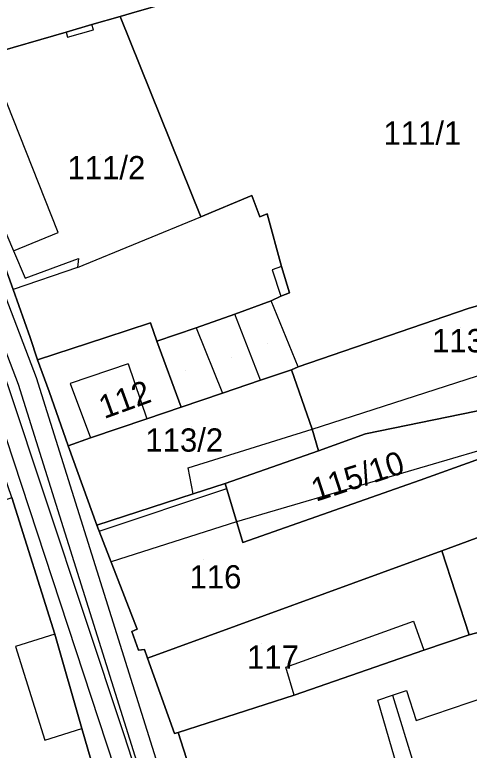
# Model space of a CAD drawing. Extents: x -263423 to -261326, y -1240067 to -1237864.
# Drawn here: x -262885.3 to -262846.2, y -1239750.4 to -1239687.2 of the extents above; entities that cross this region are included whole.
import ezdxf

# ---------------------------------------------------------------- set-up
doc = ezdxf.new("R2010")
doc.units = 0
for name, color, linetype in [('body_kn', 7, 'Continuous'), ('kladpar_druhypozemkov', 7, 'Continuous'), ('kladpar_hranice', 7, 'Continuous'), ('kladpar_parcelnecisla', 7, 'Continuous'), ('kladpar_plochy', 7, 'Continuous'), ('tarchy_linie', 7, 'Continuous'), ('zappar_hrandruhpozemk', 7, 'Continuous')]:
    doc.layers.add(name, color=color, linetype=linetype)

msp = doc.modelspace()

# ---------------------------------------------------------------- linework, layer by layer
at = {"layer": 'body_kn'}
for p, q in [((-262876.22, -1239687.31), (-262876.22, -1239687.31)), ((-262878.66, -1239688.01), (-262878.66, -1239688.01)), ((-262878.51, -1239688.45), (-262878.51, -1239688.45)), ((-262880.86, -1239688.65), (-262880.86, -1239688.65)), ((-262880.86, -1239688.65), (-262880.86, -1239688.65)), ((-262880.76, -1239689.08), (-262880.76, -1239689.08)), ((-262864.9, -1239702.68), (-262864.9, -1239702.68)), ((-262863.58, -1239704.28), (-262863.58, -1239704.28)), ((-262869.3, -1239704.54), (-262869.3, -1239704.54)), ((-262864.2, -1239704.52), (-262864.2, -1239704.52)), ((-262881.57, -1239705.86), (-262881.57, -1239705.86)), ((-262879.82, -1239708.11), (-262879.82, -1239708.11)), ((-262879.9, -1239708.87), (-262879.9, -1239708.87)), ((-262879.9, -1239708.87), (-262879.9, -1239708.87)), ((-262863.14, -1239709.08), (-262863.14, -1239709.08)), ((-262862.36, -1239708.8), (-262862.36, -1239708.8)), ((-262862.36, -1239708.8), (-262862.36, -1239708.8)), ((-262884.4, -1239709.79), (-262884.4, -1239709.79)), ((-262861.67, -1239711.05), (-262861.67, -1239711.05)), ((-262863.24, -1239711.75), (-262863.24, -1239711.75)), ((-262862.39, -1239711.36), (-262862.39, -1239711.36)), ((-262846.29, -1239712.4), (-262846.29, -1239712.4)), ((-262846.29, -1239712.4), (-262846.29, -1239712.4)), ((-262866.37, -1239712.88), (-262866.37, -1239712.88)), ((-262873.63, -1239713.65), (-262873.63, -1239713.65)), ((-262869.69, -1239714.07), (-262869.69, -1239714.07)), ((-262869.69, -1239714.07), (-262869.69, -1239714.07)), ((-262883.97, -1239714.89), (-262883.97, -1239714.89)), ((-262877.47, -1239714.89), (-262877.47, -1239714.89)), ((-262877.47, -1239714.89), (-262877.47, -1239714.89)), ((-262873.07, -1239715.2), (-262873.07, -1239715.2)), ((-262883.34, -1239716.81), (-262883.34, -1239716.81)), ((-262875.54, -1239717.16), (-262875.54, -1239717.16)), ((-262860.91, -1239717.43), (-262860.91, -1239717.43)), ((-262860.91, -1239717.43), (-262860.91, -1239717.43)), ((-262861.48, -1239717.68), (-262861.48, -1239717.68)), ((-262883.46, -1239718.33), (-262883.46, -1239718.33)), ((-262880.54, -1239718.86), (-262880.54, -1239718.86)), ((-262864.16, -1239718.56), (-262864.16, -1239718.56)), ((-262864.16, -1239718.56), (-262864.16, -1239718.56)), ((-262885, -1239718.92), (-262885, -1239718.92)), ((-262882.33, -1239719.55), (-262882.33, -1239719.55)), ((-262867.42, -1239719.69), (-262867.42, -1239719.69)), ((-262870.99, -1239720.88), (-262870.99, -1239720.88)), ((-262873.93, -1239721.89), (-262873.93, -1239721.89)), ((-262859.72, -1239722.79), (-262859.72, -1239722.79)), ((-262859.72, -1239722.79), (-262859.72, -1239722.79)), ((-262855.13, -1239723.19), (-262855.13, -1239723.19)), ((-262878.78, -1239723.52), (-262878.78, -1239723.52)), ((-262880.69, -1239724.21), (-262880.69, -1239724.21)), ((-262859.15, -1239724.64), (-262859.15, -1239724.64)), ((-262870.37, -1239726.11), (-262870.37, -1239726.11)), ((-262867.19, -1239727.46), (-262867.19, -1239727.46)), ((-262867.19, -1239727.46), (-262867.19, -1239727.46)), ((-262850.43, -1239727.16), (-262850.43, -1239727.16)), ((-262850.43, -1239727.16), (-262850.43, -1239727.16)), ((-262869.94, -1239728.34), (-262869.94, -1239728.34)), ((-262869.94, -1239728.34), (-262869.94, -1239728.34)), ((-262867.06, -1239727.88), (-262867.06, -1239727.88)), ((-262866.21, -1239730.75), (-262866.21, -1239730.75)), ((-262878.23, -1239731.04), (-262878.23, -1239731.04)), ((-262878.03, -1239731.54), (-262878.03, -1239731.54)), ((-262878.03, -1239731.54), (-262878.03, -1239731.54)), ((-262865.68, -1239732.51), (-262865.68, -1239732.51)), ((-262848.54, -1239733.23), (-262848.54, -1239733.23)), ((-262848.54, -1239733.23), (-262848.54, -1239733.23)), ((-262877.01, -1239734.19), (-262877.01, -1239734.19)), ((-262850.98, -1239739.27), (-262850.98, -1239739.27)), ((-262875.21, -1239740.17), (-262875.21, -1239740.17)), ((-262874.76, -1239739.98), (-262874.76, -1239739.98)), ((-262881.84, -1239740.39), (-262881.84, -1239740.39)), ((-262881.84, -1239740.39), (-262881.84, -1239740.39)), ((-262846.21, -1239740.44), (-262846.21, -1239740.44)), ((-262885.22, -1239741.46), (-262885.22, -1239741.46)), ((-262874.64, -1239741.77), (-262874.64, -1239741.77)), ((-262874.13, -1239741.7), (-262874.13, -1239741.7)), ((-262850.1, -1239741.76), (-262850.1, -1239741.76)), ((-262850.1, -1239741.76), (-262850.1, -1239741.76)), ((-262873.88, -1239742.47), (-262873.88, -1239742.47)), ((-262861.96, -1239743.23), (-262861.96, -1239743.23)), ((-262851.58, -1239745.25), (-262851.58, -1239745.25)), ((-262861.27, -1239745.65), (-262861.27, -1239745.65)), ((-262861.27, -1239745.65), (-262861.27, -1239745.65)), ((-262852.79, -1239745.63), (-262852.79, -1239745.63)), ((-262852.79, -1239745.63), (-262852.79, -1239745.63)), ((-262854.07, -1239746.07), (-262854.07, -1239746.07)), ((-262850.76, -1239747.81), (-262850.76, -1239747.81)), ((-262879.51, -1239748.5), (-262879.51, -1239748.5)), ((-262875.9, -1239749.03), (-262875.9, -1239749.03)), ((-262871.55, -1239748.92), (-262871.55, -1239748.92)), ((-262871.23, -1239748.86), (-262871.23, -1239748.86)), ((-262882.7, -1239749.5), (-262882.7, -1239749.5))]:
    msp.add_line(p, q, dxfattribs=at)
at = {"layer": 'kladpar_druhypozemkov'}
for p, q in [((-262851.67, -1239696.52), (-262851.67, -1239696.52)), ((-262877.95, -1239699.17), (-262877.95, -1239699.17)), ((-262846.98, -1239714.07), (-262846.98, -1239714.07)), ((-262863.53, -1239715.42), (-262863.53, -1239715.42)), ((-262866.63, -1239716.62), (-262866.63, -1239716.62)), ((-262870.63, -1239717.72), (-262870.63, -1239717.72)), ((-262877.34, -1239719.6), (-262877.34, -1239719.6)), ((-262870.08, -1239722.57), (-262870.08, -1239722.57)), ((-262856.62, -1239726.05), (-262856.62, -1239726.05)), ((-262869.08, -1239733.97), (-262869.08, -1239733.97)), ((-262864.08, -1239741.17), (-262864.08, -1239741.17))]:
    msp.add_line(p, q, dxfattribs=at)
at = {"layer": 'kladpar_hranice'}
for points in [[(-262877.95, -1239673.76), (-262874.06, -1239672.82), (-262870.35, -1239685.59), (-262875.26, -1239687.03), (-262876.22, -1239687.31), (-262878.66, -1239688.01), (-262880.86, -1239688.65), (-262887.63, -1239690.6), (-262892.07, -1239691.89), (-262892.81, -1239692.1), (-262893.25, -1239692.23), (-262898.17, -1239678.31), (-262877.95, -1239673.76)], [(-262839.85, -1239676.05), (-262838.02, -1239681.54), (-262829.45, -1239707.51), (-262846.29, -1239712.4), (-262860.91, -1239717.43), (-262861.48, -1239717.68), (-262864.16, -1239718.56), (-262867.42, -1239719.69), (-262870.99, -1239720.88), (-262873.07, -1239715.2), (-262869.69, -1239714.07), (-262866.37, -1239712.88), (-262863.24, -1239711.75), (-262862.39, -1239711.36), (-262861.67, -1239711.05), (-262862.36, -1239708.8), (-262863.58, -1239704.28), (-262864.2, -1239704.52), (-262864.9, -1239702.68), (-262869.3, -1239704.54), (-262876.22, -1239687.31), (-262875.26, -1239687.03), (-262870.35, -1239685.59), (-262839.85, -1239676.05)], [(-262878.76, -1239751.18), (-262879.51, -1239748.5), (-262881.84, -1239740.39), (-262885.55, -1239728.65), (-262887.19, -1239723.99), (-262891.54, -1239711.73), (-262896.34, -1239698.52), (-262897.85, -1239694.44), (-262898.42, -1239692.71), (-262901, -1239684.61)], [(-262892.81, -1239692.1), (-262892.07, -1239691.89), (-262887.63, -1239690.6), (-262880.86, -1239688.65), (-262878.66, -1239688.01), (-262876.22, -1239687.31), (-262869.3, -1239704.54), (-262864.9, -1239702.68), (-262864.2, -1239704.52), (-262863.58, -1239704.28), (-262862.36, -1239708.8), (-262861.67, -1239711.05), (-262862.39, -1239711.36), (-262863.24, -1239711.75), (-262866.37, -1239712.88), (-262869.69, -1239714.07), (-262873.07, -1239715.2), (-262873.63, -1239713.65), (-262877.47, -1239714.89), (-262883.34, -1239716.81), (-262883.97, -1239714.89), (-262885.44, -1239710.76), (-262886.37, -1239708.13), (-262892.81, -1239692.1)], [(-262893.25, -1239692.23), (-262892.81, -1239692.1), (-262886.37, -1239708.13), (-262885.44, -1239710.76), (-262883.97, -1239714.89), (-262883.34, -1239716.81), (-262882.33, -1239719.55), (-262880.69, -1239724.21), (-262878.23, -1239731.04), (-262874.76, -1239739.98), (-262875.21, -1239740.17), (-262874.64, -1239741.77), (-262874.13, -1239741.7), (-262873.88, -1239742.47), (-262871.55, -1239748.92), (-262871.23, -1239748.86), (-262866.5, -1239763.6)], [(-262846.29, -1239712.4), (-262829.45, -1239707.51), (-262829.19, -1239707.45), (-262827.75, -1239712.62), (-262826.68, -1239716.38), (-262836.7, -1239719.27), (-262839.37, -1239719.95), (-262840.99, -1239720.28), (-262855.13, -1239723.19), (-262859.15, -1239724.64), (-262859.72, -1239722.79), (-262861.48, -1239717.68), (-262860.91, -1239717.43), (-262846.29, -1239712.4)], [(-262877.47, -1239714.89), (-262873.63, -1239713.65), (-262873.07, -1239715.2), (-262870.99, -1239720.88), (-262873.93, -1239721.89), (-262878.78, -1239723.52), (-262880.69, -1239724.21), (-262882.33, -1239719.55), (-262883.34, -1239716.81), (-262877.47, -1239714.89)], [(-262864.16, -1239718.56), (-262861.48, -1239717.68), (-262859.72, -1239722.79), (-262859.15, -1239724.64), (-262867.19, -1239727.46), (-262869.94, -1239728.34), (-262878.23, -1239731.04), (-262880.69, -1239724.21), (-262878.78, -1239723.52), (-262873.93, -1239721.89), (-262870.99, -1239720.88), (-262867.42, -1239719.69), (-262864.16, -1239718.56)], [(-262867.19, -1239727.46), (-262859.15, -1239724.64), (-262855.13, -1239723.19), (-262840.99, -1239720.28), (-262839.7, -1239723.95), (-262840.85, -1239723.71), (-262850.43, -1239727.16), (-262865.68, -1239732.51), (-262867.19, -1239727.46)], [(-262850.43, -1239727.16), (-262840.85, -1239723.71), (-262838.84, -1239729.64), (-262848.54, -1239733.23), (-262873.88, -1239742.47), (-262874.13, -1239741.7), (-262874.64, -1239741.77), (-262875.21, -1239740.17), (-262874.76, -1239739.98), (-262878.23, -1239731.04), (-262869.94, -1239728.34), (-262867.19, -1239727.46), (-262865.68, -1239732.51), (-262850.43, -1239727.16)], [(-262885.55, -1239728.65), (-262881.84, -1239740.39), (-262879.51, -1239748.5), (-262878.76, -1239751.18), (-262888.27, -1239756.29), (-262895.32, -1239732.23), (-262885.55, -1239728.65)], [(-262838.84, -1239729.64), (-262836.07, -1239737.75), (-262846.21, -1239740.44), (-262848.54, -1239733.23), (-262838.84, -1239729.64)], [(-262848.54, -1239733.23), (-262846.21, -1239740.44), (-262850.1, -1239741.76), (-262861.27, -1239745.65), (-262871.23, -1239748.86), (-262871.55, -1239748.92), (-262873.88, -1239742.47), (-262848.54, -1239733.23)], [(-262850.1, -1239741.76), (-262846.21, -1239740.44), (-262836.07, -1239737.75), (-262834.85, -1239737.5), (-262832.24, -1239736.87), (-262832.49, -1239735.72), (-262830.38, -1239735.03), (-262828.56, -1239740.52), (-262827.55, -1239743.84), (-262825.28, -1239750.86), (-262828.98, -1239751.93), (-262832.05, -1239752.87), (-262833.96, -1239753.43), (-262833.9, -1239753.75), (-262845, -1239757.14), (-262847.81, -1239758.02), (-262866.5, -1239763.6), (-262871.23, -1239748.86), (-262861.27, -1239745.65), (-262850.1, -1239741.76)]]:
    msp.add_lwpolyline(points, dxfattribs=at)
at = {"layer": 'kladpar_plochy'}
for points in [[(-262877.95, -1239673.76), (-262874.06, -1239672.82), (-262870.35, -1239685.59), (-262875.26, -1239687.03), (-262876.22, -1239687.31), (-262878.66, -1239688.01), (-262880.86, -1239688.65), (-262887.63, -1239690.6), (-262892.07, -1239691.89), (-262892.81, -1239692.1), (-262893.25, -1239692.23), (-262898.17, -1239678.31)], [(-262839.85, -1239676.05), (-262838.02, -1239681.54), (-262829.45, -1239707.51), (-262846.29, -1239712.4), (-262860.91, -1239717.43), (-262861.48, -1239717.68), (-262864.16, -1239718.56), (-262867.42, -1239719.69), (-262870.99, -1239720.88), (-262873.07, -1239715.2), (-262869.69, -1239714.07), (-262866.37, -1239712.88), (-262863.24, -1239711.75), (-262862.39, -1239711.36), (-262861.67, -1239711.05), (-262862.36, -1239708.8), (-262863.58, -1239704.28), (-262864.2, -1239704.52), (-262864.9, -1239702.68), (-262869.3, -1239704.54), (-262876.22, -1239687.31), (-262875.26, -1239687.03), (-262870.35, -1239685.59)], [(-262892.81, -1239692.1), (-262892.07, -1239691.89), (-262887.63, -1239690.6), (-262880.86, -1239688.65), (-262878.66, -1239688.01), (-262876.22, -1239687.31), (-262869.3, -1239704.54), (-262864.9, -1239702.68), (-262864.2, -1239704.52), (-262863.58, -1239704.28), (-262862.36, -1239708.8), (-262861.67, -1239711.05), (-262862.39, -1239711.36), (-262863.24, -1239711.75), (-262866.37, -1239712.88), (-262869.69, -1239714.07), (-262873.07, -1239715.2), (-262873.63, -1239713.65), (-262877.47, -1239714.89), (-262883.34, -1239716.81), (-262883.97, -1239714.89), (-262885.44, -1239710.76), (-262886.37, -1239708.13)], [(-262846.29, -1239712.4), (-262829.45, -1239707.51), (-262829.19, -1239707.45), (-262827.75, -1239712.62), (-262826.68, -1239716.38), (-262836.7, -1239719.27), (-262839.37, -1239719.95), (-262840.99, -1239720.28), (-262855.13, -1239723.19), (-262859.15, -1239724.64), (-262859.72, -1239722.79), (-262861.48, -1239717.68), (-262860.91, -1239717.43)], [(-262877.47, -1239714.89), (-262873.63, -1239713.65), (-262873.07, -1239715.2), (-262870.99, -1239720.88), (-262873.93, -1239721.89), (-262878.78, -1239723.52), (-262880.69, -1239724.21), (-262882.33, -1239719.55), (-262883.34, -1239716.81)], [(-262864.16, -1239718.56), (-262861.48, -1239717.68), (-262859.72, -1239722.79), (-262859.15, -1239724.64), (-262867.19, -1239727.46), (-262869.94, -1239728.34), (-262878.23, -1239731.04), (-262880.69, -1239724.21), (-262878.78, -1239723.52), (-262873.93, -1239721.89), (-262870.99, -1239720.88), (-262867.42, -1239719.69)], [(-262867.19, -1239727.46), (-262859.15, -1239724.64), (-262855.13, -1239723.19), (-262840.99, -1239720.28), (-262839.7, -1239723.95), (-262840.85, -1239723.71), (-262850.43, -1239727.16), (-262865.68, -1239732.51)], [(-262850.43, -1239727.16), (-262840.85, -1239723.71), (-262838.84, -1239729.64), (-262848.54, -1239733.23), (-262873.88, -1239742.47), (-262874.13, -1239741.7), (-262874.64, -1239741.77), (-262875.21, -1239740.17), (-262874.76, -1239739.98), (-262878.23, -1239731.04), (-262869.94, -1239728.34), (-262867.19, -1239727.46), (-262865.68, -1239732.51)], [(-262885.55, -1239728.65), (-262881.84, -1239740.39), (-262879.51, -1239748.5), (-262878.76, -1239751.18), (-262888.27, -1239756.29), (-262895.32, -1239732.23)], [(-262838.84, -1239729.64), (-262836.07, -1239737.75), (-262846.21, -1239740.44), (-262848.54, -1239733.23)], [(-262848.54, -1239733.23), (-262846.21, -1239740.44), (-262850.1, -1239741.76), (-262861.27, -1239745.65), (-262871.23, -1239748.86), (-262871.55, -1239748.92), (-262873.88, -1239742.47)], [(-262850.1, -1239741.76), (-262846.21, -1239740.44), (-262836.07, -1239737.75), (-262834.85, -1239737.5), (-262832.24, -1239736.87), (-262832.49, -1239735.72), (-262830.38, -1239735.03), (-262828.56, -1239740.52), (-262827.55, -1239743.84), (-262825.28, -1239750.86), (-262828.98, -1239751.93), (-262832.05, -1239752.87), (-262833.96, -1239753.43), (-262833.9, -1239753.75), (-262845, -1239757.14), (-262847.81, -1239758.02), (-262866.5, -1239763.6), (-262871.23, -1239748.86), (-262861.27, -1239745.65)]]:
    msp.add_lwpolyline(points, close=True, dxfattribs=at)
for points in [[(-262898.17, -1239678.31), (-262893.25, -1239692.23), (-262892.81, -1239692.1), (-262886.37, -1239708.13), (-262885.44, -1239710.76), (-262883.97, -1239714.89), (-262883.34, -1239716.81), (-262882.33, -1239719.55), (-262880.69, -1239724.21), (-262878.23, -1239731.04), (-262874.76, -1239739.98), (-262875.21, -1239740.17), (-262874.64, -1239741.77), (-262874.13, -1239741.7), (-262873.88, -1239742.47), (-262871.55, -1239748.92), (-262871.23, -1239748.86), (-262866.5, -1239763.6)], [(-262878.76, -1239751.18), (-262879.51, -1239748.5), (-262881.84, -1239740.39), (-262885.55, -1239728.65), (-262887.19, -1239723.99), (-262891.54, -1239711.73), (-262896.34, -1239698.52), (-262897.85, -1239694.44), (-262898.42, -1239692.71), (-262901, -1239684.61)]]:
    msp.add_lwpolyline(points, dxfattribs=at)
at = {"layer": 'tarchy_linie'}
for points in [[(-262915.65, -1239632.76), (-262911.73, -1239641.19), (-262896.19, -1239689.65), (-262885, -1239718.92), (-262867.86, -1239773.48), (-262876.52, -1239814.15)], [(-262915.03, -1239632.68), (-262910.87, -1239648.29), (-262908.18, -1239655.98), (-262898.63, -1239684.9), (-262893.91, -1239697.85), (-262885.92, -1239718.95), (-262875.9, -1239749.03), (-262869.24, -1239769.6), (-262869.45, -1239773.93), (-262869.43, -1239776.49), (-262869.55, -1239780.83), (-262870.72, -1239786.58), (-262874.44, -1239802.25), (-262879.48, -1239822.97)], [(-262897.38, -1239680.53), (-262894.62, -1239689.15), (-262883.46, -1239718.33), (-262866.56, -1239772.12), (-262824.03, -1239786.14)], [(-262958.48, -1239751.12), (-262923.12, -1239760.4), (-262870.8, -1239771.19), (-262870.71, -1239770.08), (-262887.37, -1239719.5), (-262895.37, -1239698.38), (-262900.1, -1239685.39)], [(-262878.03, -1239731.54), (-262867.06, -1239727.88), (-262867.19, -1239727.46), (-262859.15, -1239724.64), (-262855.13, -1239723.19), (-262840.99, -1239720.28), (-262840.02, -1239723.05), (-262866.21, -1239730.75), (-262877.01, -1239734.19), (-262878.03, -1239731.54)]]:
    msp.add_lwpolyline(points, dxfattribs=at)
at = {"layer": 'zappar_hrandruhpozemk'}
for p, q in [((-262880.76, -1239689.08), (-262878.51, -1239688.45)), ((-262878.51, -1239688.45), (-262878.66, -1239688.01)), ((-262880.86, -1239688.65), (-262880.76, -1239689.08)), ((-262879.9, -1239708.87), (-262869.3, -1239704.54)), ((-262862.36, -1239708.8), (-262863.14, -1239709.08)), ((-262863.14, -1239709.08), (-262862.39, -1239711.36)), ((-262860.91, -1239717.43), (-262863.24, -1239711.75)), ((-262864.16, -1239718.56), (-262866.37, -1239712.88)), ((-262859.72, -1239722.79), (-262829.92, -1239713.18)), ((-262869.69, -1239714.07), (-262867.42, -1239719.69)), ((-262875.54, -1239717.16), (-262873.93, -1239721.89)), ((-262870.37, -1239726.11), (-262859.72, -1239722.79)), ((-262869.94, -1239728.34), (-262870.37, -1239726.11)), ((-262861.96, -1239743.23), (-262850.98, -1239739.27)), ((-262850.98, -1239739.27), (-262850.1, -1239741.76)), ((-262881.84, -1239740.39), (-262885.22, -1239741.46)), ((-262885.22, -1239741.46), (-262882.7, -1239749.5)), ((-262850.76, -1239747.81), (-262830.92, -1239741.08)), ((-262861.27, -1239745.65), (-262861.96, -1239743.23)), ((-262852.79, -1239745.63), (-262849.77, -1239755.46)), ((-262851.18, -1239755.9), (-262854.07, -1239746.07)), ((-262882.7, -1239749.5), (-262879.51, -1239748.5))]:
    msp.add_line(p, q, dxfattribs=at)
for points in [[(-262885.41, -1239707.44), (-262881.57, -1239705.86), (-262887.63, -1239690.6)], [(-262892.07, -1239691.89), (-262885.41, -1239707.44), (-262884.4, -1239709.79)], [(-262884.4, -1239709.79), (-262879.82, -1239708.11), (-262879.9, -1239708.87), (-262885.44, -1239710.76)], [(-262875.54, -1239717.16), (-262880.54, -1239718.86), (-262878.78, -1239723.52)], [(-262854.07, -1239746.07), (-262852.79, -1239745.63), (-262851.58, -1239745.25), (-262850.76, -1239747.81)]]:
    msp.add_lwpolyline(points, dxfattribs=at)

# ---------------------------------------------------------------- texts
at = {"layer": 'kladpar_parcelnecisla'}
for s, p in [('111/1', (-262853.571, -1239698.33)), ('111/2', (-262880.757, -1239701.3)), ('113/1', (-262849.393, -1239716.17)), ('113/2', (-262874.059, -1239724.71)), ('116', (-262870.26, -1239736.47)), ('117', (-262865.313, -1239743.37))]:
    msp.add_text(s, height=2, dxfattribs=at).set_placement(p)
for s, rotation, p in [('112', 20, (-262877.6, -1239721.916)), ('115/10', 18, (-262859.388, -1239729.027))]:
    msp.add_text(s, height=2, rotation=rotation, dxfattribs=at).set_placement(p)

doc.saveas('drawing.dxf')
